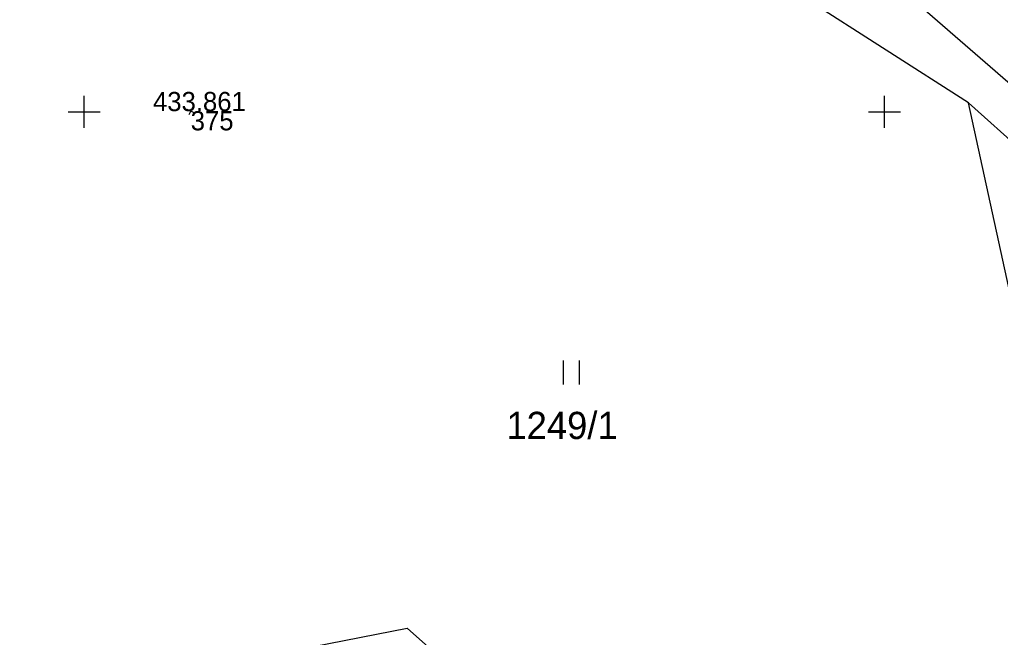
# Model space of a CAD drawing. Extents: x -776734 to -748832, y -1118122 to -976986.
# Drawn here: x -751104 to -751042.8, y -1114732.8 to -1114694.2 of the extents above; entities that cross this region are included whole.
import ezdxf

# ---------------------------------------------------------------- set-up
doc = ezdxf.new("R2010")
doc.units = 0
for name, color, linetype in [('KM_Hranice obce', 7, 'Continuous'), ('KM_Hranice parcel', 7, 'Continuous'), ('KM_Parcelní čísla', 7, 'Continuous'), ('KM_Značky kultur', 7, 'Continuous'), ('Level 61 Křížky', 7, 'Continuous'), ('SŽG Vrstva 49', 7, 'Continuous'), ('SŽG Vrstva 60', 7, 'Continuous'), ('SŽG Vrstva 61', 7, 'Continuous')]:
    doc.layers.add(name, color=color, linetype=linetype)

msp = doc.modelspace()

# ---------------------------------------------------------------- linework, layer by layer
at = {"layer": 'KM_Hranice obce'}
msp.add_line((-750993.96, -1114740.18), (-751047.63, -1114693.52), dxfattribs=at)
msp.add_line((-750993.96, -1114740.18), (-751047.63, -1114693.52), dxfattribs=at)
at = {"layer": 'KM_Hranice parcel'}
for p, q in [((-751044.76, -1114699.45), (-751057.9, -1114691.02)), ((-751032.25, -1114756.83), (-751044.76, -1114699.45)), ((-750997.46, -1114741.7), (-751044.76, -1114699.45))]:
    msp.add_line(p, q, dxfattribs=at)
msp.add_lwpolyline([(-751134.08, -1114703.51), (-751130.35, -1114705.59), (-751123.82, -1114718.52), (-751110.12, -1114731.36), (-751098.35, -1114735.9), (-751079.82, -1114732.28), (-751075.28, -1114736.31), (-751074.72, -1114746.97), (-751078.2, -1114761.93), (-751071.86, -1114774.04)], dxfattribs=at)
at = {"layer": 'KM_Značky kultur'}
for p, q in [((-751070.051, -1114717.04), (-751070.051, -1114715.54)), ((-751069.05, -1114717.04), (-751069.05, -1114715.54))]:
    msp.add_line(p, q, dxfattribs=at)
at = {"layer": 'Level 61 Křížky'}
for p, q in [((-751100, -1114700), (-751100, -1114699)), ((-751050, -1114700), (-751050, -1114699)), ((-751050, -1114700), (-751050, -1114699)), ((-751101, -1114700), (-751099, -1114700)), ((-751100, -1114701), (-751100, -1114700)), ((-751051, -1114700), (-751049, -1114700)), ((-751051, -1114700), (-751049, -1114700)), ((-751050, -1114701), (-751050, -1114700)), ((-751050, -1114701), (-751050, -1114700))]:
    msp.add_line(p, q, dxfattribs=at)
at = {"layer": 'SŽG Vrstva 49'}
for p, q in [((-751093.1262, -1114700.0715), (-751093.5758, -1114699.8525)), ((-751093.2415, -1114699.7372), (-751093.4605, -1114700.1868))]:
    msp.add_line(p, q, dxfattribs=at)
at = {"layer": 'SŽG Vrstva 60'}
msp.add_line((-751093.351, -1114699.962), (-751093.351, -1114699.962), dxfattribs=at)

# ---------------------------------------------------------------- texts
at = {"layer": 'KM_Parcelní čísla'}
msp.add_text('1249/1', height=1.7, dxfattribs=at).set_placement((-751073.627, -1114720.45))
at = {"layer": 'SŽG Vrstva 60'}
msp.add_text('375', height=1.2, dxfattribs=at).set_placement((-751093.351, -1114701.162))
at = {"layer": 'SŽG Vrstva 61'}
msp.add_text('433.861', height=1.2, dxfattribs=at).set_placement((-751095.7084, -1114699.962))

doc.saveas('drawing.dxf')
